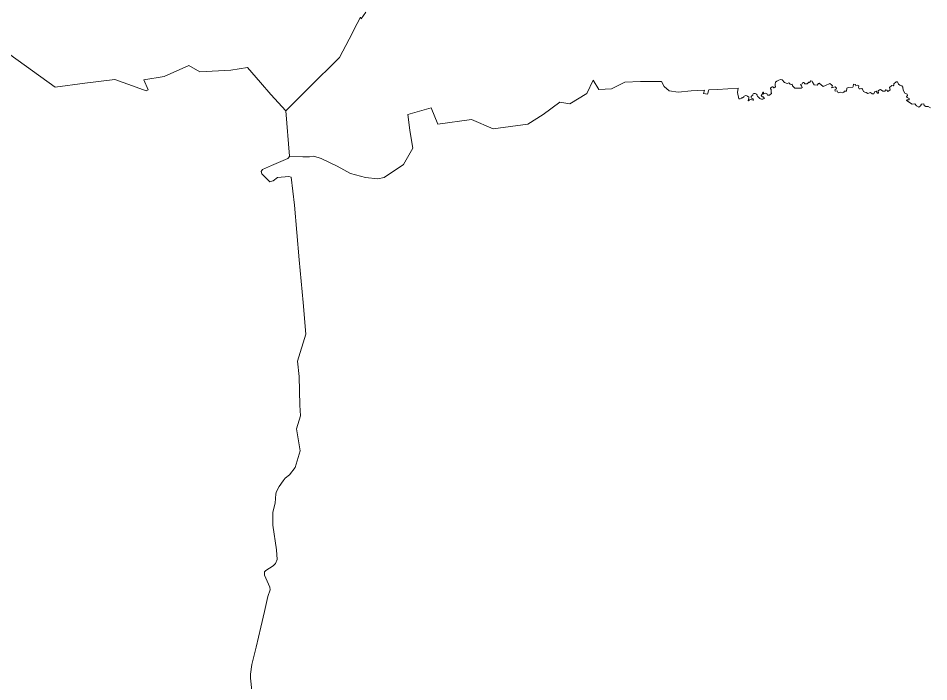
# Model space of a CAD drawing. Extents: x 369010 to 739155, y 6377141 to 6616555.
# Drawn here: x 579296 to 594771, y 6575383 to 6586670 of the extents above; entities that cross this region are included whole.
import ezdxf

# ---------------------------------------------------------------- set-up
doc = ezdxf.new("R2010")
doc.units = 0
doc.header["$LTSCALE"] = 40
doc.layers.add('1', color=7, linetype='Continuous', lineweight=13)

msp = doc.modelspace()

# ---------------------------------------------------------------- linework, layer by layer
at = {"layer": '1'}
for points in [[(581778.01, 6585678.51), (582195.9, 6585864.53), (582380.11, 6585755.3), (582907.57, 6585787.74), (583192.4, 6585829.12), (583411.2, 6585577.22), (583591.6, 6585371), (583846.31, 6585094.28), (584227.14, 6585478.58), (584758.4, 6586003.89), (584923.08, 6586315.7), (585058.96, 6586577.86), (585113.24, 6586687.09), (585124.99, 6586658.46), (585201.79, 6586771.16)], [(585201.79, 6586771.16), (585124.99, 6586658.46), (585113.24, 6586687.09), (585058.96, 6586577.86), (584923.08, 6586315.7), (584758.4, 6586003.89), (584227.14, 6585478.58)], [(579150.8, 6586051.72), (579924.53, 6585494.8), (580425.84, 6585564.81), (580936.59, 6585627.53), (581302.85, 6585494.3), (581471.99, 6585434.55), (581503.6, 6585448.95), (581429.12, 6585622.07), (581778.01, 6585678.51)], [(583989.31, 6583487.73), (583935.19, 6583968.52), (583897.29, 6583979.44), (583702.16, 6583963.06), (583626.19, 6583903.48), (583604.51, 6583896.19), (583573.89, 6583889.08), (583481.71, 6583975.8), (583438.34, 6584024.63), (583423.94, 6584060.71), (583447.45, 6584096.79), (583599.21, 6584165.47), (583875.6, 6584281.16), (583909.86, 6584321.21), (583907.38, 6584321.37), (583846.31, 6585094.28), (583591.6, 6585371), (583411.2, 6585577.22), (583192.4, 6585829.12), (582907.57, 6585787.74), (582380.11, 6585755.3), (582195.9, 6585864.53), (581778.01, 6585678.51), (581429.12, 6585622.07), (581503.6, 6585448.95), (581471.99, 6585434.55), (581302.85, 6585494.3), (580936.59, 6585627.53), (580425.84, 6585564.81), (579924.53, 6585494.8), (579150.8, 6586051.72)], [(591954.02, 6585381.92), (591963.62, 6585403.11), (591962.63, 6585409.4), (591950.88, 6585409.89), (591943.76, 6585400.79), (591944.09, 6585391.52), (591939.46, 6585379.44), (591926.05, 6585361.57), (591924.56, 6585352.46), (591929.36, 6585344.52), (591942.6, 6585333.6), (591955.68, 6585330.62), (591977.69, 6585306.45), (591972.89, 6585301.49), (591948.23, 6585294.37), (591925.72, 6585291.72), (591910.49, 6585296.36), (591899.07, 6585302.81), (591881.86, 6585322.01), (591870.61, 6585330.12), (591861.17, 6585340.71), (591854.22, 6585359.91), (591841.15, 6585376.79), (591830.55, 6585382.92), (591819.47, 6585387.05), (591799.44, 6585388.54), (591786.53, 6585383.91), (591782.89, 6585374.31), (591782.23, 6585354.12), (591764.85, 6585349.15), (591752.93, 6585335.75), (591750.62, 6585329.79), (591750.95, 6585322.34), (591758.56, 6585312.41), (591782.23, 6585297.68), (591791.33, 6585283.61), (591787.85, 6585277.66), (591766.17, 6585278.65), (591746.64, 6585286.1), (591723.8, 6585281.3), (591705.27, 6585265.41), (591700.3, 6585272.69), (591715.69, 6585307.61), (591711.39, 6585329.96), (591693.35, 6585337.73), (591689.71, 6585345.02), (591676.97, 6585350.64), (591662.9, 6585353.62), (591633.94, 6585346.34), (591625.83, 6585335.09), (591606.46, 6585317.87), (591598.68, 6585314.89), (591586.77, 6585316.22), (591581.8, 6585306.78), (591563.43, 6585298.84), (591542.58, 6585295.7), (591520.23, 6585406.58), (591530.99, 6585480.4), (591182.94, 6585459.05), (591033.49, 6585450.28), (591009.82, 6585380.1), (590941.14, 6585389.54), (590959.67, 6585446.3), (590733.1, 6585433.23), (590510.16, 6585408.9), (590360.38, 6585432.07), (590274.98, 6585510.02), (590227.65, 6585595.42), (589874.46, 6585593.6), (589605.85, 6585583.51), (589378.45, 6585468.48), (589161.14, 6585459.38), (589068.62, 6585614.95), (588957.07, 6585387.22), (588668.6, 6585214.76), (588501.11, 6585239.09), (588216.44, 6585033.04), (587956.77, 6584870.19), (587368.73, 6584790.74), (586998.83, 6584948.47), (586429, 6584867.21), (586312.32, 6585142.94), (585915.77, 6585032.21), (585953.34, 6584766.75), (585989.26, 6584520.97), (586004.15, 6584457.25), (585843.94, 6584179.54), (585514.09, 6583962.73), (585408.5, 6583937.9), (585195.83, 6583959.42), (584945.75, 6584030.09), (584714.21, 6584154.88), (584445.44, 6584282.48), (584321.14, 6584321.71), (584248.15, 6584312.77), (584133.29, 6584310.45), (583909.86, 6584321.21), (583875.6, 6584281.16), (583599.21, 6584165.47), (583447.45, 6584096.79)], [(584227.14, 6585478.58), (583846.31, 6585094.28), (583907.38, 6584321.37), (583909.86, 6584321.21), (584133.29, 6584310.45), (584248.15, 6584312.77), (584321.14, 6584321.71), (584445.44, 6584282.48), (584714.21, 6584154.88), (584945.75, 6584030.09), (585195.83, 6583959.42), (585408.5, 6583937.9), (585514.09, 6583962.73), (585843.94, 6584179.54), (586004.15, 6584457.25), (585989.26, 6584520.97), (585953.34, 6584766.75), (585915.77, 6585032.21), (586312.32, 6585142.94), (586429, 6584867.21), (586998.83, 6584948.47), (587368.73, 6584790.74), (587956.77, 6584870.19), (588216.44, 6585033.04), (588501.11, 6585239.09), (588668.6, 6585214.76), (588957.07, 6585387.22), (589068.62, 6585614.95), (589161.14, 6585459.38), (589378.45, 6585468.48), (589605.85, 6585583.51), (589874.46, 6585593.6), (590227.65, 6585595.42), (590274.98, 6585510.02), (590360.38, 6585432.07), (590510.16, 6585408.9), (590733.1, 6585433.23), (590959.67, 6585446.3), (590941.14, 6585389.54), (591009.82, 6585380.1), (591033.49, 6585450.28), (591182.94, 6585459.05), (591530.99, 6585480.4), (591520.23, 6585406.58), (591542.58, 6585295.7), (591563.43, 6585298.84), (591581.8, 6585306.78), (591586.77, 6585316.22), (591598.68, 6585314.89), (591606.46, 6585317.87), (591625.83, 6585335.09), (591633.94, 6585346.34), (591662.9, 6585353.62), (591676.97, 6585350.64), (591689.71, 6585345.02), (591693.35, 6585337.73), (591711.39, 6585329.96), (591715.69, 6585307.61), (591700.3, 6585272.69), (591705.27, 6585265.41), (591723.8, 6585281.3), (591746.64, 6585286.1), (591766.17, 6585278.65), (591787.85, 6585277.66), (591791.33, 6585283.61), (591782.23, 6585297.68), (591758.56, 6585312.41), (591750.95, 6585322.34), (591750.62, 6585329.79), (591752.93, 6585335.75), (591764.85, 6585349.15), (591782.23, 6585354.12), (591782.89, 6585374.31), (591786.53, 6585383.91), (591799.44, 6585388.54), (591819.47, 6585387.05), (591830.55, 6585382.92), (591841.15, 6585376.79), (591854.22, 6585359.91), (591861.17, 6585340.71), (591870.61, 6585330.12), (591881.86, 6585322.01), (591899.07, 6585302.81), (591910.49, 6585296.36), (591925.72, 6585291.72), (591948.23, 6585294.37), (591972.89, 6585301.49), (591977.69, 6585306.45), (591955.68, 6585330.62), (591942.6, 6585333.6), (591929.36, 6585344.52), (591924.56, 6585352.46), (591926.05, 6585361.57), (591939.46, 6585379.44), (591944.09, 6585391.52), (591943.76, 6585400.79), (591950.88, 6585409.89), (591962.63, 6585409.4), (591963.62, 6585403.11), (591954.02, 6585381.92)], [(591954.02, 6585381.92), (591957.17, 6585378.28), (591969.41, 6585381.1), (591977.19, 6585390.2), (592003.84, 6585395.83), (592016.25, 6585391.52), (592026.68, 6585375.63), (592030.81, 6585363.39), (592038.92, 6585358.09), (592050.01, 6585358.09), (592062.59, 6585362.39), (592072.69, 6585371.99), (592083.11, 6585379.94), (592091.55, 6585381.43), (592095.53, 6585385.73), (592095.53, 6585393.51), (592092.71, 6585400.29), (592089.73, 6585434.39), (592094.2, 6585446.8), (592090.89, 6585456.07), (592082.78, 6585466), (592083.44, 6585477.58), (592093.04, 6585489.67), (592106.78, 6585500.92), (592118.7, 6585503.24), (592128.63, 6585499.1), (592131.77, 6585491.32), (592137.4, 6585486.85), (592144.52, 6585485.53), (592155.77, 6585490), (592163.38, 6585506.22), (592158.75, 6585523.93), (592158.09, 6585548.59), (592166.53, 6585582.35), (592190.69, 6585601.22), (592221.48, 6585613.96), (592253.25, 6585626.7), (592277.75, 6585623.06), (592319.45, 6585577.71), (592362.15, 6585556.86), (592394.76, 6585570.43), (592413.79, 6585547.76), (592435.47, 6585544.12), (592451.86, 6585547.76), (592457.32, 6585516.97), (592493.56, 6585482.38), (592534.44, 6585479.74), (592602.63, 6585477.92), (592619.02, 6585488.84), (592608.09, 6585518.8), (592593.53, 6585540.48), (592620.84, 6585555.04), (592631.59, 6585576.89), (592648.97, 6585576.89), (592662.54, 6585555.87), (592703.26, 6585554.05), (592731.39, 6585584), (592746.78, 6585575.07), (592766.81, 6585602.21), (592791.31, 6585600.39), (592794.95, 6585580.36), (592823.08, 6585537.83), (592876.54, 6585528.73), (592894.58, 6585561.33), (592908.32, 6585563.15), (592974.85, 6585509.69), (593018.38, 6585524.26), (593089.87, 6585559.51), (593117.18, 6585536.84), (593133.4, 6585519.62), (593118.01, 6585484.21), (593178.75, 6585501.58), (593205.07, 6585481.56), (593199.6, 6585465.17), (593176.1, 6585448.95), (593180.57, 6585428.93), (593212.35, 6585431.57), (593230.55, 6585402.61), (593264.98, 6585409.89), (593305.36, 6585398.97), (593329.86, 6585413.53), (593337.14, 6585428.1), (593370.57, 6585428.1), (593380.67, 6585479.74), (593400.53, 6585488.84), (593479.47, 6585497.94), (593488.57, 6585506.88), (593489.4, 6585545.11), (593523, 6585544.12), (593530.28, 6585518.8), (593560.24, 6585530.55), (593583.74, 6585517.8), (593578.28, 6585490.66), (593590.03, 6585470.63), (593606.41, 6585468.81), (593631.73, 6585475.27), (593644.81, 6585462.52), (593661.19, 6585423.47), (593682.88, 6585410.72), (593708.36, 6585408.07)], [(594075.78, 6585425.29), (594060.39, 6585447.13), (594043.18, 6585448.95), (594024.14, 6585426.28), (593989.39, 6585428.1), (593953.14, 6585455.24), (593934.11, 6585451.6), (593910.61, 6585434.39), (593915.08, 6585396.32), (593899.69, 6585394.5), (593879.66, 6585428.93), (593856.99, 6585423.47), (593837.13, 6585382.59), (593806.34, 6585380.93), (593778.21, 6585404.43), (593737.33, 6585389.87), (593708.36, 6585408.07), (593682.88, 6585410.72), (593661.19, 6585423.47), (593644.81, 6585462.52), (593631.73, 6585475.27), (593606.41, 6585468.81), (593590.03, 6585470.63), (593578.28, 6585490.66), (593583.74, 6585517.8), (593560.24, 6585530.55), (593530.28, 6585518.8), (593523, 6585544.12), (593489.4, 6585545.11), (593488.57, 6585506.88), (593479.47, 6585497.94), (593400.53, 6585488.84), (593380.67, 6585479.74), (593370.57, 6585428.1), (593337.14, 6585428.1), (593329.86, 6585413.53), (593305.36, 6585398.97), (593264.98, 6585409.89), (593230.55, 6585402.61), (593212.35, 6585431.57), (593180.57, 6585428.93), (593176.1, 6585448.95), (593199.6, 6585465.17), (593205.07, 6585481.56), (593178.75, 6585501.58), (593118.01, 6585484.21), (593133.4, 6585519.62), (593117.18, 6585536.84), (593089.87, 6585559.51), (593018.38, 6585524.26), (592974.85, 6585509.69), (592908.32, 6585563.15), (592894.58, 6585561.33), (592876.54, 6585528.73), (592823.08, 6585537.83), (592794.95, 6585580.36), (592791.31, 6585600.39), (592766.81, 6585602.21), (592746.78, 6585575.07), (592731.39, 6585584), (592703.26, 6585554.05), (592662.54, 6585555.87), (592648.97, 6585576.89), (592631.59, 6585576.89), (592620.84, 6585555.04), (592593.53, 6585540.48), (592608.09, 6585518.8), (592619.02, 6585488.84), (592602.63, 6585477.92), (592534.44, 6585479.74), (592493.56, 6585482.38), (592457.32, 6585516.97), (592451.86, 6585547.76), (592435.47, 6585544.12), (592413.79, 6585547.76), (592394.76, 6585570.43), (592362.15, 6585556.86), (592319.45, 6585577.71), (592277.75, 6585623.06), (592253.25, 6585626.7), (592221.48, 6585613.96), (592190.69, 6585601.22), (592166.53, 6585582.35), (592158.09, 6585548.59), (592158.75, 6585523.93), (592163.38, 6585506.22), (592155.77, 6585490), (592144.52, 6585485.53), (592137.4, 6585486.85), (592131.77, 6585491.32), (592128.63, 6585499.1), (592118.7, 6585503.24), (592106.78, 6585500.92), (592093.04, 6585489.67), (592083.44, 6585477.58), (592082.78, 6585466), (592090.89, 6585456.07), (592094.2, 6585446.8), (592089.73, 6585434.39), (592092.71, 6585400.29)], [(593708.36, 6585408.07), (593737.33, 6585389.87), (593778.21, 6585404.43), (593806.34, 6585380.93), (593837.13, 6585382.59), (593856.99, 6585423.47), (593879.66, 6585428.93), (593899.69, 6585394.5), (593915.08, 6585396.32), (593910.61, 6585434.39), (593934.11, 6585451.6), (593953.14, 6585455.24), (593989.39, 6585428.1), (594024.14, 6585426.28), (594043.18, 6585448.95), (594060.39, 6585447.13), (594075.78, 6585425.29), (594115.83, 6585451.6), (594103.09, 6585488.84), (594142.98, 6585524.26), (594166.48, 6585518.8), (594179.22, 6585530.55), (594179.22, 6585552.39), (594218.28, 6585587.65), (594237.31, 6585588.64), (594257.17, 6585546.93), (594281.67, 6585528.73), (594315.27, 6585520.62), (594329.83, 6585496.12), (594336.12, 6585446.14), (594361.44, 6585392.68), (594404.14, 6585378.12), (594412.25, 6585352.79), (594392.39, 6585337.4), (594402.32, 6585321.02), (594439.56, 6585302.81), (594438.57, 6585281.13), (594398.68, 6585281.96), (594395.04, 6585268.39), (594486.4, 6585209.8), (594533.57, 6585213.44), (594563.19, 6585181), (594599.44, 6585154.69), (594629.39, 6585178.19), (594644.78, 6585206.32), (594689.14, 6585212.78), (594693.77, 6585183.65), (594720.92, 6585166.44), (594758.15, 6585167.26), (594800.69, 6585147.4)], [(594800.69, 6585147.4), (594758.15, 6585167.26), (594720.92, 6585166.44), (594693.77, 6585183.65), (594689.14, 6585212.78), (594644.78, 6585206.32), (594629.39, 6585178.19), (594599.44, 6585154.69), (594563.19, 6585181), (594533.57, 6585213.44), (594486.4, 6585209.8), (594395.04, 6585268.39), (594398.68, 6585281.96), (594438.57, 6585281.13), (594439.56, 6585302.81), (594402.32, 6585321.02), (594392.39, 6585337.4), (594412.25, 6585352.79), (594404.14, 6585378.12), (594361.44, 6585392.68), (594336.12, 6585446.14), (594329.83, 6585496.12), (594315.27, 6585520.62), (594281.67, 6585528.73), (594257.17, 6585546.93), (594237.31, 6585588.64), (594218.28, 6585587.65), (594179.22, 6585552.39), (594179.22, 6585530.55), (594166.48, 6585518.8), (594142.98, 6585524.26), (594103.09, 6585488.84), (594115.83, 6585451.6), (594075.78, 6585425.29)], [(592092.71, 6585400.29), (592095.53, 6585393.51), (592095.53, 6585385.73), (592091.55, 6585381.43), (592083.11, 6585379.94), (592072.69, 6585371.99), (592062.59, 6585362.39), (592050.01, 6585358.09), (592038.92, 6585358.09), (592030.81, 6585363.39), (592026.68, 6585375.63), (592016.25, 6585391.52), (592003.84, 6585395.83), (591977.19, 6585390.2), (591969.41, 6585381.1), (591957.17, 6585378.28), (591954.02, 6585381.92)], [(583447.45, 6584096.79), (583423.94, 6584060.71), (583438.34, 6584024.63), (583481.71, 6583975.8), (583573.89, 6583889.08), (583604.51, 6583896.19), (583626.19, 6583903.48), (583702.16, 6583963.06), (583897.29, 6583979.44), (583935.19, 6583968.52), (583989.31, 6583487.73), (584070.73, 6582558.26), (584137.27, 6581834.84), (584185.92, 6581297.45), (584043.26, 6580838.34), (584070.24, 6580574.2), (584082.98, 6580087.95), (584092.08, 6579908.71), (584023.9, 6579684.78), (584086.29, 6579310.74), (584000.56, 6579029.55), (583905.23, 6578902.94), (583835.06, 6578844.52), (583796.16, 6578803.64), (583731.95, 6578704.33), (583683.29, 6578620.59), (583671.54, 6578579.54), (583659.95, 6578421.82), (583622.88, 6578269.89), (583621.23, 6578047.28), (583683.45, 6577630.38), (583695.21, 6577463.72), (583669.22, 6577394.04), (583627.18, 6577354.48), (583502.56, 6577275.54), (583482.2, 6577252.53), (583479.55, 6577231.02), (583480.88, 6577195.27), (583572.57, 6576991.53), (583576.37, 6576948.17), (583539.63, 6576833.15), (583483.69, 6576578.44), (583417.49, 6576312.14), (583338.54, 6575972.86), (583265.89, 6575676.77), (583245.53, 6575511.76), (583243.71, 6575442.08), (583266.05, 6575237.19)], [(583266.05, 6575237.19), (583243.71, 6575442.08), (583245.53, 6575511.76), (583265.89, 6575676.77), (583338.54, 6575972.86), (583417.49, 6576312.14), (583483.69, 6576578.44), (583539.63, 6576833.15), (583576.37, 6576948.17), (583572.57, 6576991.53), (583480.88, 6577195.27), (583479.55, 6577231.02), (583482.2, 6577252.53), (583502.56, 6577275.54), (583627.18, 6577354.48), (583669.22, 6577394.04), (583695.21, 6577463.72), (583683.45, 6577630.38), (583621.23, 6578047.28), (583622.88, 6578269.89), (583659.95, 6578421.82), (583671.54, 6578579.54), (583683.29, 6578620.59), (583731.95, 6578704.33), (583796.16, 6578803.64), (583835.06, 6578844.52), (583905.23, 6578902.94), (584000.56, 6579029.55), (584086.29, 6579310.74), (584023.9, 6579684.78), (584092.08, 6579908.71), (584082.98, 6580087.95), (584070.24, 6580574.2), (584043.26, 6580838.34), (584185.92, 6581297.45), (584137.27, 6581834.84), (584070.73, 6582558.26), (583989.31, 6583487.73)]]:
    msp.add_lwpolyline(points, dxfattribs=at)

doc.saveas('drawing.dxf')
